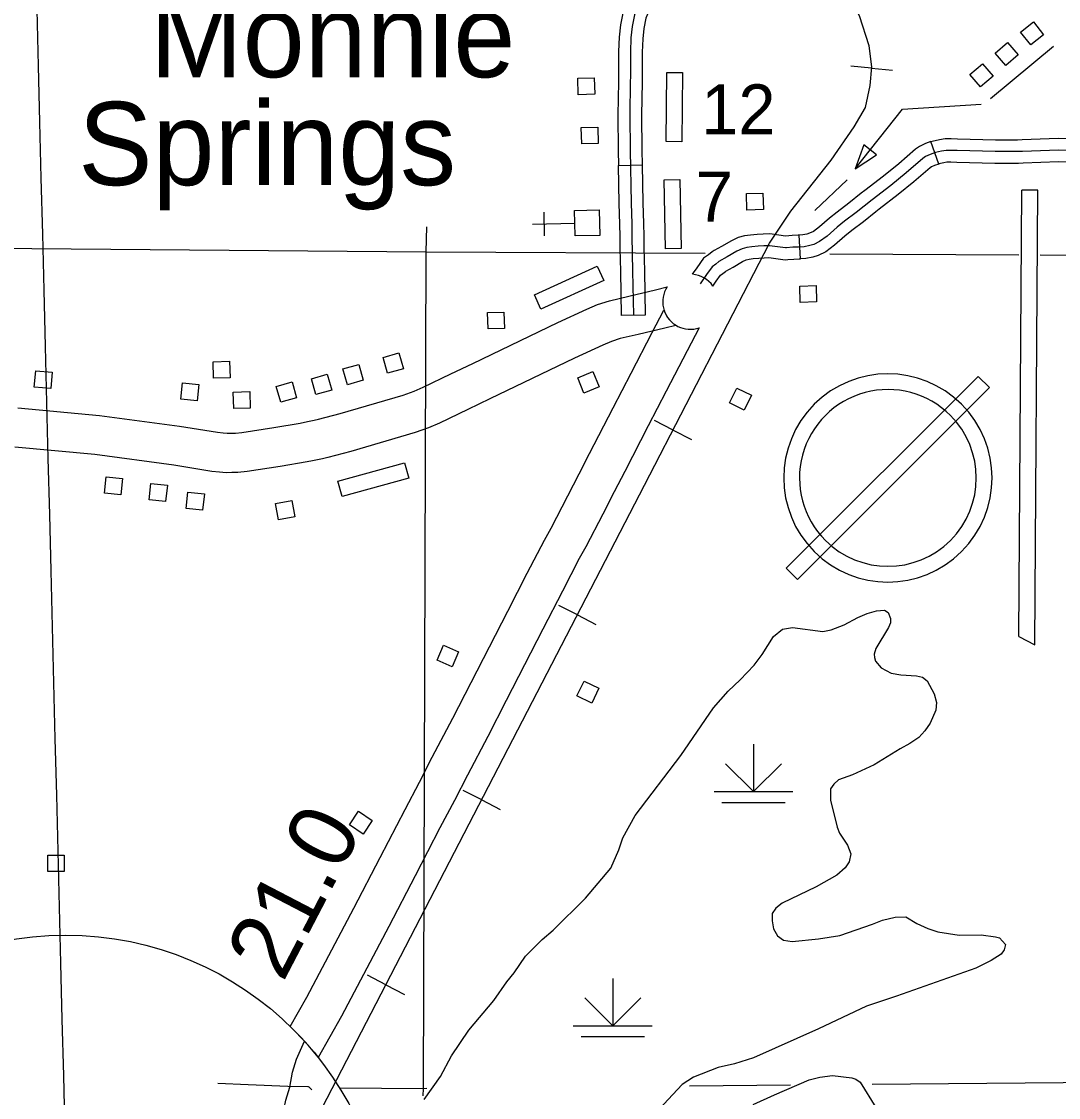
# Model space of a CAD drawing. Extents: x -19 to 366, y -4 to 359.
# Drawn here: x 141.909 to 143.154, y 202.033 to 203.324 of the extents above; entities that cross this region are included whole.
import ezdxf

# ---------------------------------------------------------------- set-up
doc = ezdxf.new("R2010")
doc.units = 0
for name, color, linetype in [('21', 7, 'Continuous'), ('60', 7, 'Continuous'), ('Level 19', 7, 'Continuous'), ('R_Axis Annot', 7, 'Continuous'), ('R_Contour Annot', 7, 'Continuous'), ('R_Horz Alg Annot', 7, 'Continuous'), ('R_ROW', 7, 'Continuous'), ('R_ROW Annot', 7, 'Continuous'), ('R_Water Annot', 7, 'Continuous'), ('Sheet Fence', 7, 'Continuous'), ('T_Drafting', 7, 'Continuous'), ('T_Vehicle Path Lt Major', 7, 'Continuous'), ('T_Vehicle Path Lt Minor', 7, 'Continuous')]:
    doc.layers.add(name, color=color, linetype=linetype)

msp = doc.modelspace()

# ---------------------------------------------------------------- linework, layer by layer
at = {"layer": '21'}
for points in [[(143.1203, 203.2963), (143.108, 203.3117), (143.1234, 203.324), (143.1357, 203.3086)], [(143.0902, 203.2715), (143.0775, 203.2865), (143.0925, 203.2993), (143.1053, 203.2843)], [(143.0601, 203.2459), (143.0473, 203.2609), (143.0624, 203.2737), (143.0752, 203.2587)], [(142.6836, 203.2632), (142.7025, 203.2631), (142.7017, 203.1802), (142.6828, 203.1804)], [(142.5773, 203.2366), (142.5767, 203.2563), (142.5964, 203.2569), (142.597, 203.2372)], [(142.5815, 203.1775), (142.5809, 203.1972), (142.6006, 203.1977), (142.6012, 203.178)], [(142.9352, 203.1646), (142.9201, 203.1765), (142.9097, 203.1478)], [(142.6803, 203.1345), (142.6992, 203.1349), (142.7009, 203.052), (142.682, 203.0517)], [(142.7797, 203.0981), (142.7791, 203.1179), (142.7989, 203.1184), (142.7995, 203.0987)], [(142.5325, 202.9793), (142.5247, 202.9965), (142.6001, 203.0308), (142.6079, 203.0136)], [(142.8435, 202.9872), (142.843, 203.0069), (142.8627, 203.0075), (142.8633, 202.9878)], [(142.4689, 202.9554), (142.4683, 202.9751), (142.488, 202.9757), (142.4886, 202.9559)], [(142.3484, 202.9023), (142.343, 202.9212), (142.362, 202.9266), (142.3674, 202.9076)], [(142.1396, 202.8962), (142.139, 202.9159), (142.1588, 202.9165), (142.1594, 202.8968)], [(142.3002, 202.8883), (142.2948, 202.9073), (142.3139, 202.9126), (142.3192, 202.8937)], [(141.9458, 202.9034), (141.9441, 202.8838), (141.9244, 202.8854), (141.9261, 202.9051)], [(142.2623, 202.8766), (142.2569, 202.8955), (142.2759, 202.9009), (142.2813, 202.8819)], [(142.5949, 202.9041), (142.6024, 202.8859), (142.5841, 202.8784), (142.5766, 202.8966)], [(142.1021, 202.8907), (142.1217, 202.8887), (142.1197, 202.8691), (142.1001, 202.871)], [(142.2201, 202.8674), (142.2148, 202.8864), (142.2338, 202.8918), (142.2391, 202.8728)], [(142.7852, 202.8757), (142.7765, 202.858), (142.7587, 202.8667), (142.7674, 202.8844)], [(142.1637, 202.8598), (142.1631, 202.8795), (142.1829, 202.8801), (142.1835, 202.8604)], [(142.2938, 202.7543), (142.2888, 202.7725), (142.3686, 202.7945), (142.3737, 202.7763)], [(142.0086, 202.7582), (142.0106, 202.7778), (142.0303, 202.7758), (142.0282, 202.7562)], [(142.0624, 202.7502), (142.0644, 202.7698), (142.0841, 202.7678), (142.082, 202.7482)], [(142.1067, 202.7398), (142.1088, 202.7594), (142.1285, 202.7573), (142.1264, 202.7377)], [(142.2335, 202.7492), (142.2371, 202.7298), (142.2176, 202.7262), (142.214, 202.7456)], [(142.4336, 202.5678), (142.4258, 202.5497), (142.4077, 202.5575), (142.4155, 202.5756)], [(142.602, 202.524), (142.5935, 202.5062), (142.5757, 202.5147), (142.5842, 202.5325)], [(142.3027, 202.3598), (142.3135, 202.3762), (142.33, 202.3653), (142.3192, 202.3489)], [(141.9406, 202.304), (141.9406, 202.3237), (141.9603, 202.3237), (141.9604, 202.304)]]:
    msp.add_lwpolyline(points, close=True, dxfattribs=at)
for points in [[(143.1474, 203.2945), (143.0718, 203.2318)], [(142.9097, 203.1478), (142.9663, 203.2193), (143.0606, 203.2253)], [(142.8613, 203.0975), (142.9001, 203.1342)]]:
    msp.add_lwpolyline(points, dxfattribs=at)
at = {"layer": '60'}
for p, q in [((142.5368, 203.0673), (142.5362, 203.0957)), ((142.5223, 203.0812), (142.5733, 203.0824)), ((143.0573, 202.8984), (142.8269, 202.6681)), ((143.0707, 202.885), (143.0573, 202.8984)), ((142.8403, 202.6547), (143.0707, 202.885)), ((142.8269, 202.6681), (142.8403, 202.6547))]:
    msp.add_line(p, q, dxfattribs=at)
for points in [[(143.106, 202.5863), (143.125, 202.576), (143.1288, 203.1218), (143.1097, 203.1221)], [(143.106, 202.5863), (143.1097, 203.1221)]]:
    msp.add_lwpolyline(points, dxfattribs=at)
msp.add_lwpolyline([(142.6032, 203.0677), (142.5736, 203.067), (142.5729, 203.0977), (142.6025, 203.0984)], close=True, dxfattribs=at)
for radius, start, end in [(0.125, 45, 225), (0.1061, 45, 225.0001), (0.125, 225, 45), (0.1061, 225.0001, 45)]:
    msp.add_arc((142.9488, 202.7765), radius, start, end, dxfattribs=at)
at = {"layer": 'Level 19'}
msp.add_circle((141.9618, 201.841), 0.3866, dxfattribs=at)
at = {"layer": 'R_Axis Annot'}
for points in [[(142.3947, 203.0479), (142.3955, 203.0778)], [(141.4008, 203.0562), (142.3947, 203.0479)], [(142.3913, 202.0436), (142.3947, 203.0479)], [(142.3947, 203.0479), (142.7295, 203.0463)], [(142.8792, 203.0456), (143.1061, 203.0445)], [(143.1315, 203.0443), (143.3907, 203.0431)], [(142.7108, 202.0466), (142.8321, 202.0477)], [(142.93, 202.0486), (143.3427, 202.0523)], [(142.2906, 202.0443), (142.3913, 202.0436)], [(142.3912, 202.0347), (142.3913, 202.0436)], [(142.3913, 202.0436), (142.3953, 202.0437)]]:
    msp.add_lwpolyline(points, dxfattribs=at)
at = {"layer": 'R_Contour Annot'}
for p, q in [((142.6381, 202.9949), (142.6381, 202.9949)), ((142.649, 202.9488), (142.649, 202.9488))]:
    msp.add_line(p, q, dxfattribs=at)
for points in [[(142.6381, 202.9949), (142.6701, 203.0024), (142.6838, 203.0059)], [(141.9047, 202.8607), (142.0025, 202.8516), (142.0988, 202.8385), (142.1443, 202.8313), (142.1509, 202.8305), (142.1559, 202.8302), (142.1609, 202.8302), (142.166, 202.8303), (142.1736, 202.8311), (142.2118, 202.8372), (142.2434, 202.8424), (142.2487, 202.8434), (142.2544, 202.8446), (142.2601, 202.8458), (142.2654, 202.847), (142.2915, 202.8538), (142.3669, 202.876), (142.3802, 202.8808), (142.3911, 202.8854), (142.4241, 202.9013), (142.4506, 202.914), (142.5527, 202.9631), (142.5874, 202.9792), (142.6005, 202.9847), (142.6147, 202.9893), (142.6381, 202.9949)], [(142.2316, 202.1179), (142.2515, 202.1529), (142.3077, 202.2598), (142.3393, 202.3207), (142.3693, 202.3785), (142.3868, 202.4111), (142.402, 202.4413), (142.4265, 202.4881), (142.4488, 202.531), (142.4707, 202.5737), (142.4927, 202.6166), (142.5161, 202.6623), (142.5368, 202.7019), (142.5446, 202.7163), (142.5648, 202.7549), (142.5784, 202.7814), (142.5909, 202.8057), (142.6192, 202.8606), (142.6407, 202.9024), (142.6659, 202.9509), (142.6801, 202.978)], [(142.7223, 202.9566), (142.7079, 202.929), (142.6828, 202.8807), (142.6613, 202.8389), (142.633, 202.7841), (142.6205, 202.7598), (142.6069, 202.7331), (142.5863, 202.6939), (142.5785, 202.6797), (142.5582, 202.6406), (142.5348, 202.595), (142.5128, 202.552), (142.4908, 202.5093), (142.4685, 202.4662), (142.4441, 202.4196), (142.4288, 202.3892), (142.4111, 202.3564), (142.3813, 202.2989), (142.3497, 202.2379), (142.2931, 202.1302), (142.265, 202.0808)], [(142.6944, 202.9597), (142.6813, 202.9564), (142.649, 202.9488)], [(142.649, 202.9488), (142.6274, 202.9437), (142.617, 202.9403), (142.6066, 202.9359), (142.5729, 202.9203), (142.4711, 202.8713), (142.4446, 202.8586), (142.4106, 202.8423), (142.3975, 202.8367), (142.3816, 202.831), (142.3041, 202.8081), (142.2765, 202.801), (142.2702, 202.7996), (142.2642, 202.7983), (142.2582, 202.797), (142.2518, 202.7958), (142.2194, 202.7904), (142.1798, 202.7841), (142.1688, 202.7829), (142.1614, 202.7829), (142.1547, 202.7828), (142.1466, 202.7833), (142.1376, 202.7844), (142.0919, 202.7917), (141.9971, 202.8045), (141.901, 202.8135)], [(142.2344, 202.0629), (142.2392, 202.0786), (142.2487, 202.1001)], [(142.1866, 201.9151), (142.2012, 201.9489), (142.2135, 201.9822), (142.2223, 202.0102), (142.2264, 202.0293), (142.2312, 202.0449), (142.2344, 202.0629)]]:
    msp.add_lwpolyline(points, dxfattribs=at)
for centre, radius, start, end in [((142.7117, 202.988), 0.0331, 147.2872, 238.483), ((142.7117, 202.988), 0.0331, 197.4464, 288.6215), ((141.9618, 201.841), 0.3866, 38.3479, 45.7456)]:
    msp.add_arc(centre, radius, start, end, dxfattribs=at)
at = {"layer": 'R_ROW'}
for p, q in [((143.0099, 203.1534), (143.0005, 203.1803)), ((143.0005, 203.1803), (143.0005, 203.1803)), ((142.6256, 203.1518), (142.654, 203.1523)), ((142.8438, 203.0396), (142.8425, 203.068)), ((142.8425, 203.068), (142.8425, 203.068)), ((142.6577, 202.9721), (142.6293, 202.9715))]:
    msp.add_line(p, q, dxfattribs=at)
for points in [[(142.7238, 203.4431), (142.7091, 203.4284), (142.6956, 203.4148), (142.6869, 203.405), (142.6779, 203.393), (142.6622, 203.3684), (142.6529, 203.3515), (142.6492, 203.3439), (142.6447, 203.3325), (142.6419, 203.3183), (142.6404, 203.3048), (142.6399, 203.2881), (142.6398, 203.2585), (142.6397, 203.2519)], [(142.6395, 203.3564), (142.6362, 203.3497), (142.631, 203.3365), (142.6279, 203.3205), (142.6263, 203.3058), (142.6257, 203.2883), (142.6256, 203.2586), (142.6255, 203.2523)], [(142.665, 203.3438), (142.6622, 203.3382), (142.6584, 203.3285), (142.656, 203.3162), (142.6546, 203.3037), (142.6541, 203.2878), (142.654, 203.2583), (142.6539, 203.2518)], [(142.6255, 203.2523), (142.6255, 203.2521), (142.6249, 203.212), (142.6253, 203.1695), (142.6256, 203.1518)], [(142.6397, 203.2519), (142.6391, 203.2119), (142.6395, 203.1697), (142.6407, 203.1062), (142.6415, 203.0814), (142.6417, 203.0667), (142.6424, 203.0248), (142.6435, 202.9718)], [(142.6539, 203.2518), (142.6539, 203.2517), (142.6533, 203.2119), (142.6537, 203.1699), (142.654, 203.1523)], [(143.0005, 203.1803), (143.002, 203.1808), (143.0106, 203.1828), (143.0177, 203.1839), (143.0247, 203.1839), (143.0322, 203.1838), (143.0778, 203.1826), (143.1026, 203.1825), (143.1042, 203.1826)], [(143.1042, 203.1826), (143.11, 203.1828), (143.1533, 203.1844), (143.1787, 203.1837), (143.2038, 203.184), (143.2049, 203.184)], [(143.1786, 203.1695), (143.1534, 203.1701), (143.1105, 203.1686), (143.1028, 203.1683), (143.0775, 203.1684), (143.0319, 203.1696), (143.0245, 203.1697), (143.0187, 203.1697), (143.0133, 203.1689), (143.006, 203.1671), (142.9995, 203.1648), (142.9941, 203.1623), (142.9907, 203.1599), (142.9709, 203.1428), (142.9525, 203.1277), (142.9298, 203.1105), (142.9106, 203.0953), (142.8967, 203.0846), (142.8879, 203.0775), (142.8758, 203.0669), (142.8669, 203.0602), (142.86, 203.0569), (142.8551, 203.0555), (142.8484, 203.054), (142.8416, 203.0537), (142.8348, 203.0534), (142.8272, 203.0527), (142.8258, 203.0526)], [(143.0005, 203.1803), (142.994, 203.178), (142.9868, 203.1746), (142.982, 203.1711), (142.9618, 203.1537), (142.9437, 203.1389), (142.9211, 203.1217), (142.9168, 203.1183)], [(143.2047, 203.1556), (143.2039, 203.1556), (143.1785, 203.1553), (143.1534, 203.1559), (143.1111, 203.1544), (143.1055, 203.1542)], [(142.6277, 203.0518), (142.6275, 203.0665), (142.6273, 203.0811), (142.6265, 203.1059), (142.6256, 203.1518)], [(142.654, 203.1523), (142.6549, 203.1066), (142.6557, 203.0818), (142.6559, 203.0669), (142.6561, 203.0523)], [(143.0099, 203.1534), (143.0049, 203.1517), (143.0013, 203.15), (142.9995, 203.1487), (142.9801, 203.1319), (142.9613, 203.1166), (142.9385, 203.0993), (142.9344, 203.096)], [(143.1055, 203.1542), (143.1031, 203.1541), (143.0773, 203.1542), (143.0316, 203.1554), (143.0243, 203.1555), (143.0197, 203.1555), (143.016, 203.1549), (143.01, 203.1535), (143.0099, 203.1534)], [(142.9168, 203.1183), (142.9019, 203.1065), (142.8879, 203.0957), (142.8788, 203.0883), (142.8669, 203.0779), (142.8595, 203.0724), (142.8549, 203.0702), (142.8516, 203.0692), (142.8466, 203.0682), (142.8425, 203.068)], [(142.9344, 203.096), (142.9194, 203.0841), (142.9055, 203.0734), (142.897, 203.0666), (142.8847, 203.0558), (142.8743, 203.048), (142.8652, 203.0436), (142.8586, 203.0417), (142.8502, 203.0399), (142.8438, 203.0396)], [(142.8425, 203.068), (142.841, 203.0679), (142.8338, 203.0676), (142.8259, 203.0669), (142.8073, 203.0695), (142.7992, 203.0692), (142.7921, 203.0688), (142.784, 203.0681), (142.7769, 203.0672), (142.769, 203.065), (142.761, 203.0613), (142.749, 203.0542), (142.7405, 203.0494)], [(142.6561, 203.0523), (142.6566, 203.0251), (142.6577, 202.9721)], [(142.8258, 203.0526), (142.8067, 203.0553), (142.7999, 203.055), (142.7931, 203.0547), (142.7855, 203.054), (142.7797, 203.0533), (142.7739, 203.0517), (142.7677, 203.0487), (142.7561, 203.0419), (142.746, 203.0362), (142.7422, 203.0332), (142.7378, 203.03), (142.7311, 203.0207), (142.7235, 203.0095)], [(142.6293, 202.9715), (142.6282, 203.0246), (142.6277, 203.0518)], [(142.7405, 203.0494), (142.738, 203.048), (142.7336, 203.0445), (142.7276, 203.0402), (142.7194, 203.0289), (142.7141, 203.021)], [(142.7545, 203.0247), (142.7632, 203.0296), (142.7743, 203.0362), (142.7789, 203.0383), (142.7825, 203.0393), (142.787, 203.0399), (142.794, 203.0405), (142.8005, 203.0408), (142.806, 203.041), (142.8257, 203.0382), (142.8287, 203.0386), (142.8358, 203.0392), (142.8423, 203.0395), (142.8438, 203.0396)], [(142.7389, 203.0069), (142.7427, 203.0126), (142.748, 203.0198), (142.7508, 203.0219), (142.7539, 203.0244), (142.7545, 203.0247)]]:
    msp.add_lwpolyline(points, dxfattribs=at)
msp.add_arc((142.7117, 202.988), 0.0331, 34.8299, 85.7286, dxfattribs=at)
at = {"layer": 'R_ROW Annot'}
msp.add_lwpolyline([(142.2574, 202.0419), (142.255, 202.0441), (142.2541, 202.045), (142.2533, 202.0453), (142.2525, 202.0455), (142.2287, 202.0459), (142.1809, 202.048), (142.1446, 202.0495)], dxfattribs=at)
at = {"layer": 'R_Water Annot'}
for p, q in [((142.9293, 203.2684), (142.9045, 203.2708)), ((142.9293, 203.2684), (142.9542, 203.2661)), ((142.691, 202.834), (142.6688, 202.8455)), ((142.691, 202.834), (142.7132, 202.8226)), ((142.5762, 202.612), (142.554, 202.6234)), ((142.5762, 202.612), (142.5984, 202.6005)), ((142.4613, 202.3899), (142.4391, 202.4014)), ((142.4613, 202.3899), (142.4835, 202.3784)), ((142.3464, 202.1679), (142.3242, 202.1794)), ((142.3464, 202.1679), (142.3686, 202.1564))]:
    msp.add_line(p, q, dxfattribs=at)
msp.add_lwpolyline([(142.1346, 201.7588), (142.3936, 202.259), (142.6568, 202.7677), (142.8069, 203.0585), (142.8323, 203.0966), (142.8809, 203.158), (142.9084, 203.1981), (142.9221, 203.2214), (142.9274, 203.2478), (142.9295, 203.2701), (142.9263, 203.2954), (142.9147, 203.3314), (142.8967, 203.3631), (142.8153, 203.5006), (142.7096, 203.6772), (142.6113, 203.8951), (142.5553, 204.0167), (142.5099, 204.1309), (142.4708, 204.1997)], dxfattribs=at)
msp.add_lwpolyline([(142.1346, 201.7588), (142.3936, 202.259), (142.6568, 202.7677), (142.8069, 203.0585), (142.8323, 203.0966), (142.8809, 203.158), (142.9084, 203.1981), (142.9221, 203.2214), (142.9274, 203.2478), (142.9295, 203.2701), (142.9263, 203.2954), (142.9147, 203.3314), (142.8967, 203.3631), (142.8153, 203.5006), (142.7096, 203.6772), (142.6113, 203.8951), (142.5553, 204.0167), (142.5099, 204.1309), (142.4708, 204.1997)], dxfattribs=at)
at = {"layer": 'Sheet Fence'}
for points in [[(146.7783, 1.697), (146.5788, 10.3131), (146.3785, 18.9294), (146.1776, 27.5458), (145.9759, 36.1624), (145.7736, 44.7791), (145.5705, 53.396), (145.3668, 62.013), (145.1624, 70.6301), (144.9572, 79.2474), (144.7514, 87.8648), (144.5449, 96.4823), (144.3377, 105.1), (144.1299, 113.7179), (143.9213, 122.3359), (143.712, 130.954), (143.5021, 139.5723), (143.2915, 148.1907), (143.0802, 156.8092), (142.8682, 165.4279), (142.6555, 174.0468), (142.4422, 182.6658), (142.2282, 191.2849), (142.0135, 199.9042), (141.7981, 208.5236), (141.582, 217.1432), (141.3653, 225.7629), (141.1479, 234.3828), (140.9298, 243.0028), (140.711, 251.623), (140.4916, 260.2433), (140.2715, 268.8638), (140.0508, 277.4844), (139.8293, 286.1051), (139.6072, 294.726), (139.3845, 303.3471), (139.161, 311.9683), (138.937, 320.5896), (138.7122, 329.2111), (138.4868, 337.8328), (138.2607, 346.4546)], [(0, 198.1326), (7.1014, 198.137), (14.2028, 198.1503), (21.3042, 198.1724), (28.4055, 198.2034), (35.5068, 198.2433), (42.6081, 198.292), (49.7092, 198.3496), (56.8103, 198.4161), (63.9113, 198.4913), (71.0123, 198.5755), (78.1131, 198.6685), (85.2137, 198.7704), (92.3143, 198.8811), (99.4147, 199.0007), (106.5149, 199.1291), (113.615, 199.2664), (120.7149, 199.4126), (127.8146, 199.5676), (134.9141, 199.7315), (142.0135, 199.9042), (149.1125, 200.0858), (156.2114, 200.2762), (163.31, 200.4755), (170.4084, 200.6837), (177.5065, 200.9007), (184.6043, 201.1265), (191.7018, 201.3612), (198.799, 201.6048), (205.896, 201.8572), (212.9926, 202.1185), (220.0888, 202.3886), (227.1848, 202.6676), (234.2803, 202.9554), (241.3755, 203.2521), (248.4704, 203.5576), (255.5648, 203.872), (262.6589, 204.1952), (269.7525, 204.5273), (276.8457, 204.8682), (283.9385, 205.218), (291.0309, 205.5766), (298.1228, 205.9441), (305.2142, 206.3204), (312.3051, 206.7056), (319.3956, 207.0996), (326.4856, 207.5024), (333.5751, 207.9141), (340.664, 208.3347)]]:
    msp.add_spline(points, degree=3, dxfattribs=at)
at = {"layer": 'T_Drafting'}
for p, q in [((142.7876, 202.4567), (142.7876, 202.3999)), ((142.7876, 202.3999), (142.7541, 202.4333)), ((142.7876, 202.3999), (142.821, 202.4333)), ((142.7402, 202.3999), (142.8349, 202.3999)), ((142.7497, 202.3869), (142.8254, 202.3869)), ((142.6187, 202.1754), (142.6187, 202.1186)), ((142.6187, 202.1186), (142.5852, 202.1521)), ((142.6187, 202.1186), (142.6522, 202.1521)), ((142.5713, 202.1186), (142.666, 202.1186)), ((142.5808, 202.1057), (142.6566, 202.1057))]:
    msp.add_line(p, q, dxfattribs=at)
at = {"layer": 'T_Vehicle Path Lt Major'}
for points in [[(142.3921, 202.0304), (142.412, 202.0577), (142.425, 202.0828), (142.4457, 202.1135), (142.4759, 202.149), (142.4917, 202.1715), (142.5005, 202.1823), (142.5141, 202.2023), (142.5339, 202.2222), (142.5471, 202.2336), (142.5861, 202.272), (142.6165, 202.308), (142.6258, 202.3301), (142.6307, 202.3442), (142.6454, 202.3712), (142.7005, 202.4431), (142.7395, 202.5004), (142.7572, 202.5203), (142.7716, 202.534), (142.7883, 202.5517), (142.798, 202.5644), (142.8115, 202.586), (142.8223, 202.5949), (142.8345, 202.5971), (142.8707, 202.5923), (142.8809, 202.594), (142.8963, 202.6001), (142.9129, 202.609), (142.9241, 202.6138), (142.935, 202.617), (142.9449, 202.6177), (142.9492, 202.6148), (142.952, 202.6076), (142.952, 202.6027), (142.9497, 202.5968), (142.9344, 202.5715), (142.9325, 202.5648), (142.9326, 202.561), (142.9341, 202.5563), (142.9406, 202.5483), (142.9527, 202.5422), (142.9642, 202.5399), (142.9832, 202.5388), (142.9903, 202.5371), (142.9959, 202.5329), (143.0042, 202.5172), (143.007, 202.507), (143.0063, 202.4977), (142.9994, 202.4819), (142.9932, 202.473), (142.9859, 202.4648), (142.9753, 202.4575), (142.9636, 202.4511)], [(142.9636, 202.4511), (142.9323, 202.432), (142.9065, 202.4202), (142.8896, 202.4142), (142.8839, 202.4087), (142.8801, 202.4031), (142.8799, 202.3896), (142.8878, 202.3572), (142.8906, 202.3499), (142.9002, 202.3356), (142.9045, 202.3253), (142.9025, 202.3155), (142.8974, 202.3085), (142.8877, 202.2995), (142.8629, 202.2857), (142.8219, 202.2659), (142.8143, 202.26), (142.81, 202.2534), (142.8099, 202.2447), (142.8115, 202.235), (142.8165, 202.2266), (142.8235, 202.2217), (142.8338, 202.2199), (142.8656, 202.223), (142.8911, 202.2272), (142.9303, 202.2407), (142.9425, 202.2454), (142.9575, 202.2491), (142.9704, 202.2494), (142.9836, 202.2415), (142.9967, 202.2354), (143.0087, 202.2314), (143.0345, 202.2276), (143.0607, 202.2278), (143.0778, 202.2257), (143.0828, 202.2243), (143.0899, 202.2164), (143.0885, 202.2099), (143.0847, 202.2045), (143.0728, 202.1969), (143.0543, 202.1878), (142.9592, 202.1544), (142.9231, 202.1422), (142.8657, 202.115), (142.7877, 202.0803), (142.7648, 202.073), (142.7452, 202.0686), (142.7157, 202.0569), (142.7018, 202.0483), (142.6686, 202.0126)], [(142.8128, 202.0359), (142.8542, 202.0538), (142.867, 202.0572), (142.8823, 202.059), (142.9055, 202.0563), (142.9103, 202.0547), (142.9155, 202.0509), (142.9345, 202.0205)], [(142.787, 202.0243), (142.8128, 202.0359)]]:
    msp.add_lwpolyline(points, dxfattribs=at)

# ---------------------------------------------------------------- texts
at = {"layer": '21'}
for s, p in [('12', (142.7247, 203.189)), ('7', (142.7182, 203.0843))]:
    msp.add_text(s, height=0.06, dxfattribs=at).set_placement(p)
at = {"layer": 'R_Horz Alg Annot'}
for s, p in [('Monnie', (142.0631, 203.2576)), ('Springs', (141.9771, 203.128))]:
    msp.add_text(s, height=0.1, dxfattribs=at).set_placement(p)
at = {"layer": 'T_Vehicle Path Lt Minor'}
msp.add_text('21.0', height=0.08, rotation=62.5049, dxfattribs=at).set_placement((142.2227, 202.1697))

doc.saveas('drawing.dxf')
